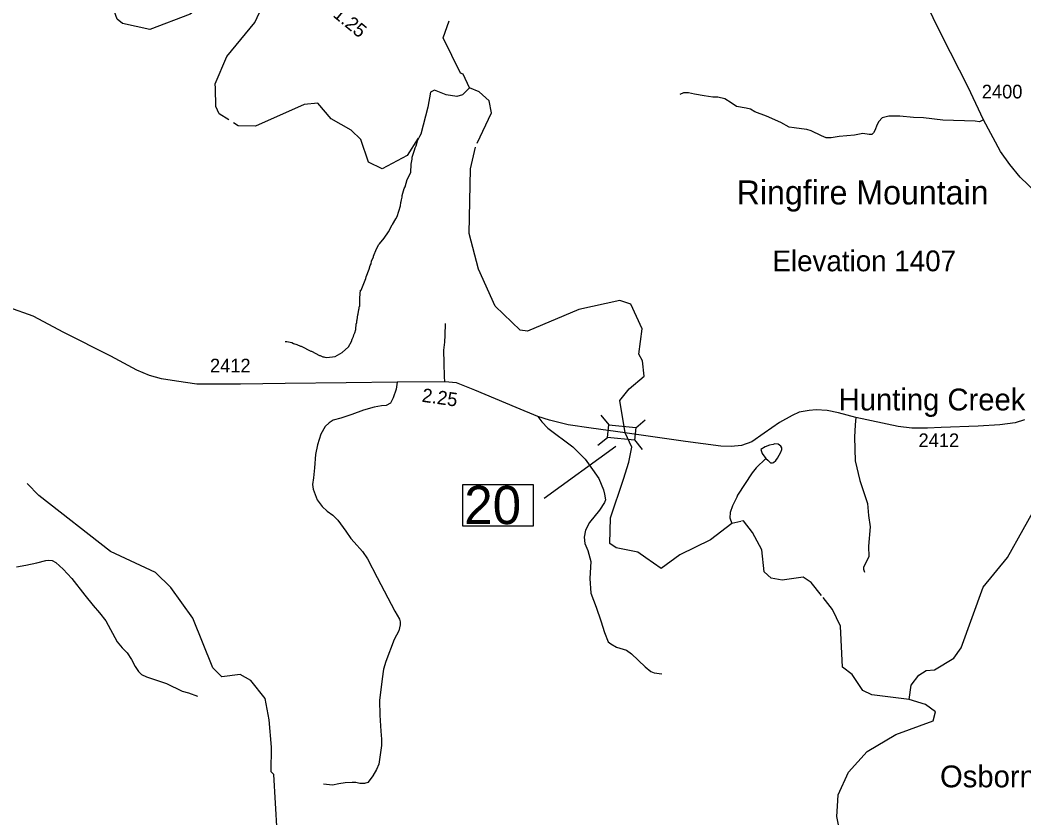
# Model space of a CAD drawing. Extents: x 1248224 to 1454986, y 825081 to 985870.
# Drawn here: x 1428677 to 1437866, y 850769 to 858071 of the extents above; entities that cross this region are included whole.
import ezdxf

# ---------------------------------------------------------------- set-up
doc = ezdxf.new("R2010")
doc.units = 0
for name, color, linetype in [('Exist Civil Demographics Community Label', 7, 'Continuous'), ('Exist Geographical Mountain Summit Elevation Number Label', 7, 'Continuous'), ('Exist Geographical Mountain Summit Label', 7, 'Continuous'), ('Exist Hydrographic Creek Single Shore', 7, 'Continuous'), ('Exist Hydrographic Misc Water Feature', 7, 'Continuous'), ('Exist Road Non-System Type 51', 7, 'Continuous'), ('Exist Road Secondary Mileage Hundredths English Label', 7, 'Continuous'), ('Exist Road Secondary Structure Standard Bridge CELL', 7, 'Continuous'), ('Exist Road Secondary Structure Standard Bridge Number Label', 7, 'Continuous'), ('Exist Road Secondary Type 51 Attributed', 7, 'Continuous'), ('Exist Road Secondary Type 51 Label', 7, 'Continuous'), ('Exist Road Secondary Type 51 Number Label', 7, 'Continuous')]:
    doc.layers.add(name, color=color, linetype=linetype)

msp = doc.modelspace()

# ---------------------------------------------------------------- linework, layer by layer
at = {"layer": 'Exist Hydrographic Creek Single Shore'}
for points in [[(1430464.7, 857446.5), (1430463.7, 857487.4), (1430568.7, 857738), (1430824.7, 858048.1), (1430868.7, 858139.1), (1430869.7, 858204.7), (1430821.7, 858291), (1430739.7, 858358.3), (1430555.7, 858362.1), (1430234.7, 858125.6), (1429864.7, 857985.3), (1429615.6, 858039.5), (1429566.6, 858080), (1429526.6, 858189.1)], [(1432322, 856990.4), (1432219.6, 856830.4), (1431990.8, 856709.5), (1431867.7, 856769.7), (1431796.7, 856978), (1431706.7, 857065.1), (1431524.7, 857167.2), (1431402.7, 857310.9), (1431277.7, 857297), (1430831.7, 857099.2), (1430673.7, 857102.3), (1430630.2, 857130.5)], [(1434216.4, 854292.6), (1434167.8, 854589.5), (1434253.7, 854696.1), (1434388.7, 854811.6), (1434374.8, 854953), (1434342.8, 855012.7), (1434372.7, 855245.2), (1434268.8, 855470.5), (1434168.7, 855505.4), (1433792.8, 855421.1), (1433321.8, 855223.7), (1433254.7, 855231.6), (1433025.8, 855452.9), (1432873.7, 855790.8), (1432788.7, 856117.5), (1432799.7, 856708.2), (1432845.7, 856907.5), (1432846.6, 856909.5)], [(1435274.1, 853482.5), (1435193.1, 853464.2), (1434998.2, 853314.1), (1434716.1, 853177.4), (1434545, 853052.8), (1434406.8, 853150.1), (1434332.8, 853200.9), (1434132.7, 853241), (1434075.7, 853281.5), (1434080.8, 853514.5), (1434202.3, 853869.5), (1434249, 854024.2), (1434278.2, 854161.5), (1434216.4, 854292.6)], [(1436815.8, 851854), (1436474.8, 851893.8), (1436392.8, 851934.9), (1436294.8, 852081.2), (1436204.8, 852148.7), (1436186.8, 852523.3), (1436114.8, 852675.7), (1436027.5, 852786.2)], [(1436159, 850876.6), (1436165.8, 850980.8), (1436260.8, 851189), (1436431.8, 851375.9), (1436692.8, 851531.5), (1437036.8, 851655.9), (1437055.9, 851740.9), (1436964.8, 851808.3), (1436815.8, 851854)]]:
    msp.add_lwpolyline(points, dxfattribs=at)
at = {"layer": 'Exist Hydrographic Misc Water Feature'}
for points in [[(1432789.7, 857450.4), (1432733.8, 857576.3), (1432708.7, 857586.6), (1432548.7, 857908.3), (1432603.6, 858063.6)], [(1430589, 857157), (1430500.6, 857214.1), (1430468.7, 857280.5), (1430464.7, 857446.5)], [(1432789.7, 857450.4), (1432728.6, 857386.1), (1432674.6, 857370.6), (1432576.9, 857386.1), (1432471.5, 857429.8), (1432435.6, 857411.8), (1432410.7, 857274.2), (1432345.2, 857026.6), (1432332.2, 857006.3)], [(1432862.9, 856944.2), (1432993.8, 857223), (1432970.7, 857331.8), (1432880.7, 857415.7), (1432789.7, 857450.4)], [(1431104, 855129.3), (1431120, 855128.9), (1431163.8, 855119.9), (1431179.6, 855111.6), (1431211.4, 855102.9), (1431243, 855086.2), (1431251, 855086), (1431338, 855040.1), (1431346, 855039.9), (1431417.1, 855002.3), (1431425.1, 855002.1), (1431448.9, 854989.6), (1431456.9, 854989.5), (1431465.6, 854984.9), (1431484.9, 854982.7), (1431560.9, 854991.2), (1431625.7, 855029.7), (1431682.8, 855080.5), (1431711.8, 855127.8), (1431716.3, 855151.7), (1431728.7, 855175.5), (1431731.1, 855191.4), (1431741.4, 855207.1), (1431750.1, 855239), (1431750.6, 855263), (1431754.7, 855270.9), (1431755.2, 855288.8), (1431759.5, 855302.7), (1431759.8, 855318.7), (1431764, 855326.7), (1431769, 855374.6), (1431773.2, 855382.5), (1431778, 855422.3), (1431782.2, 855430.3), (1431782.5, 855446.3), (1431786.7, 855454.2), (1431788.4, 855529.7), (1431793.8, 855598), (1431799.4, 855600.3), (1431842.1, 855705), (1431844.5, 855720.9), (1431873.9, 855792.3), (1431882.6, 855824.1), (1431890.9, 855839.9), (1431895.4, 855863.8), (1431912.3, 855903.4), (1431912.4, 855911.4), (1431939.9, 855978.8), (1431960.7, 856018.3), (1431966.8, 856022.2), (1432008.6, 856074.4), (1432049.2, 856132.4), (1432082.5, 856195.6), (1432087.6, 856198.8), (1432117.7, 856250.9), (1432128.1, 856274.6), (1432158.2, 856370), (1432162.9, 856401.9), (1432167, 856409.8), (1432167.4, 856425.8), (1432175.9, 856449.6), (1432176.2, 856465.6), (1432193.6, 856529.2), (1432202, 856545), (1432219.4, 856612.7), (1432252.7, 856675.9), (1432257.9, 856751.8), (1432267.4, 856799.6), (1432267.7, 856815.6), (1432280.7, 856863.3), (1432289.1, 856879.1), (1432293.6, 856903), (1432301.9, 856918.8), (1432314.9, 856966.5), (1432345.2, 857026.6)], [(1436815.8, 851854), (1436834.8, 851984.9), (1436903.8, 852075.5), (1436970.9, 852116.8), (1437046.8, 852125.2), (1437223.8, 852229.9), (1437292.8, 852327), (1437494.8, 852881), (1437716.8, 853152.3), (1438001.9, 853665.2), (1438046.9, 853795.7), (1438227.8, 854100.6), (1438491.8, 854387.4), (1438604.8, 854611.7), (1438642.9, 854886.7), (1438626.9, 855343.3), (1438589.8, 855586.9)], [(1435504.7, 854059.2), (1435523, 854043.3), (1435546.4, 854018.8), (1435566.4, 854018.3), (1435574.5, 854022.2), (1435596.8, 854039.7), (1435611.3, 854061.4), (1435640.5, 854116.7), (1435649, 854140.5), (1435649.3, 854156.5), (1435639.7, 854172.8), (1435618, 854189.2), (1435586.1, 854193.9), (1435569.9, 854186.3), (1435537.9, 854179), (1435497.6, 854163.9), (1435457.3, 854141.6), (1435470.3, 854104.5), (1435504.7, 854059.2)], [(1435504.7, 854059.2), (1435415.5, 853973.7), (1435378.5, 853926.5), (1435244.1, 853721.5), (1435239.8, 853705.6), (1435198.1, 853626.5), (1435176.8, 853563), (1435175.7, 853515), (1435193.1, 853464.2)], [(1430979.7, 851416.9), (1430958.7, 851666.8), (1430920.7, 851861.2), (1430790.7, 852028), (1430691.8, 852082.5), (1430524.7, 852059.6), (1430442.7, 852143.3), (1430259.7, 852596.8), (1430056.7, 852876.7), (1429917.7, 853014.1), (1429504.7, 853206.2), (1428847.7, 853718.4), (1428741.7, 853828.9)], [(1436012.7, 852804.9), (1435919.8, 852922.6), (1435845.7, 852973.3), (1435653.8, 852944.4), (1435553.7, 852962.8), (1435487.8, 853020), (1435468.6, 853221.1), (1435380.6, 853380.5), (1435299.8, 853488.3), (1435282.2, 853484.3)], [(1434074.8, 848111.1), (1434060.8, 848262.4), (1434005.8, 848414.5), (1433900.8, 848584), (1433655.8, 848845), (1433591.8, 848980.9), (1433386.8, 849191.8), (1432428.8, 849654.4), (1432330.7, 849764.6), (1432291.8, 849873.8), (1432278.8, 850074.3), (1432213.8, 850141.3), (1432130.7, 850159.4), (1431803.8, 850067.5), (1431603.7, 850071.5), (1431396.7, 850184), (1431070.7, 850548.4), (1431030.7, 850641.1), (1430999.7, 851167), (1430974.7, 851190.5), (1430979.7, 851416.9)], [(1435973.1, 850201.5), (1436144.8, 850331.3), (1436179.8, 850438.9), (1436183.8, 850632.5), (1436152.8, 850780.8), (1436159, 850876.6)]]:
    msp.add_lwpolyline(points, dxfattribs=at)
at = {"layer": 'Exist Road Non-System Type 51'}
for points in [[(1437459.3, 857139.2), (1437421.6, 857145.6), (1437123.3, 857155.5), (1436946.3, 857175.1), (1436854.5, 857178.4), (1436731.6, 857191.5), (1436628.4, 857191.5), (1436569.4, 857176.8), (1436538.2, 857144), (1436518.6, 857109.5), (1436503.8, 857066.9), (1436489, 857039), (1436474.3, 857022.6), (1436449.7, 857022.6), (1436390.7, 857032.4), (1436317, 857017.7), (1436176, 857004.6), (1436100.6, 856993.1), (1436057.4, 856994.7), (1436014.8, 857011.1), (1435919.7, 857058.6), (1435880.4, 857068.5), (1435829.6, 857075), (1435764, 857084.9), (1435718.1, 857091.4), (1435642.7, 857134.1), (1435510, 857193.1), (1435401.8, 857232.5), (1435364.1, 857255.5), (1435323.1, 857265.3), (1435236.3, 857280.1), (1435185.5, 857312.9), (1435129.7, 857350.6), (1435063.5, 857364.8), (1435017.6, 857366.4), (1434938.9, 857377.9), (1434850.4, 857392.6), (1434794.7, 857405.8), (1434748.8, 857404.1), (1434717.5, 857391.1)], [(1437496.7, 857157.3), (1437459.3, 857139.2)], [(1432566.9, 854761.3), (1432562.3, 854807.5), (1432559.8, 854930.2), (1432554.9, 855050.4), (1432564.7, 855124.1), (1432567.1, 855187.1), (1432572, 855295.1)], [(1432129.6, 854758.5), (1432118.4, 854693.9), (1432091.4, 854612.9), (1432066.9, 854563.8), (1432027.7, 854544.2), (1431986, 854539.3), (1431917.3, 854527), (1431821.7, 854500), (1431713.8, 854460.8), (1431613.3, 854428.9), (1431542.1, 854409.2), (1431505.4, 854384.7), (1431468.6, 854350.3), (1431429.4, 854281.6), (1431400.7, 854184.4), (1431381.1, 854093.7), (1431373.7, 853973.4), (1431363.9, 853880.2), (1431354.1, 853821.3), (1431359, 853777.1), (1431395.8, 853678.9), (1431442.1, 853618.7), (1431488.6, 853577), (1431540.1, 853540.2), (1431586.7, 853493.6), (1431660.3, 853392.9), (1431704.4, 853326.7), (1431733.9, 853292.3), (1431812.3, 853206.4), (1431856.5, 853140.2), (1431947.2, 852968.4), (1432108.8, 852660.4), (1432150.5, 852586.8), (1432157.8, 852564.7), (1432157.8, 852535.2), (1432145.6, 852481.3), (1432101.4, 852400.3)], [(1433416.4, 854443.9), (1433454.2, 854393.8), (1433507.4, 854336.9), (1433736.7, 854164.3), (1433850.4, 854052.4), (1433918.3, 853956.9), (1433975.1, 853874.3), (1434016.9, 853771), (1434027.9, 853732.4), (1434037, 853681), (1434026, 853655.3), (1433980.2, 853585.6), (1433888.5, 853471.8), (1433853.6, 853402), (1433840.8, 853337.8), (1433846.3, 853280.9), (1433873.8, 853216.6), (1433903.1, 853115.7), (1433894, 852961.5), (1433901.4, 852826.7), (1433950.9, 852698.2), (1433994.9, 852571.6), (1434027.9, 852465.1), (1434060.9, 852380.7), (1434084.8, 852362.3), (1434138, 852331.1), (1434229.7, 852305.4), (1434275, 852269.9), (1434399.7, 852150.6), (1434451.1, 852110.2), (1434480.4, 852095.6), (1434550.9, 852088.1)], [(1436329.1, 854432.8), (1436322.2, 854365.9), (1436316.7, 854253.9), (1436320.4, 854037.4), (1436364.4, 853857.5), (1436408.3, 853728.1), (1436434, 853647.3), (1436445, 853537.2), (1436457.8, 853434.4), (1436445, 853254.5), (1436446.8, 853159.9), (1436399.1, 853064.5), (1436399.1, 853044.3), (1436408.4, 853019.1)], [(1428644.9, 853066.4), (1428730.6, 853083.1), (1428830.5, 853104.5), (1428913.8, 853126), (1428937.6, 853128.3), (1428970.9, 853126), (1429004.2, 853106.9), (1429070.8, 853045), (1429151.7, 852959.3), (1429270.7, 852806.9), (1429346.8, 852714.1), (1429403.9, 852645), (1429461, 852571.2), (1429565.7, 852380.7), (1429610.9, 852326), (1429658.5, 852278.3), (1429696, 852220.1), (1429731.7, 852155.8), (1429760.3, 852108.2), (1429788.8, 852082), (1429834, 852060.5), (1430017.2, 851998.6), (1430160, 851929.6), (1430219.5, 851912.9), (1430300.4, 851882)], [(1432101.4, 852400.3), (1432026.5, 852201.7), (1432004.5, 852130.2), (1431991.7, 852042.1), (1431966, 851842), (1431969.7, 851708), (1431979.1, 851564.2), (1431984.6, 851490.8), (1431986.4, 851432.1), (1431960.8, 851261.4), (1431938.7, 851211.8), (1431905.7, 851153.1), (1431872.7, 851109), (1431859.9, 851094.4), (1431828.7, 851085.2), (1431786.5, 851085.2), (1431749.8, 851092.5), (1431716.8, 851092.5), (1431654.5, 851090.7), (1431593.9, 851081.5), (1431537.1, 851068.7), (1431453.3, 851078.2)]]:
    msp.add_lwpolyline(points, dxfattribs=at)
at = {"layer": 'Exist Road Secondary Structure Standard Bridge CELL'}
for p, q in [((1433994.5, 854454), (1434066, 854366.2)), ((1434312.6, 854340.5), (1434400.3, 854411.9)), ((1433966.5, 854179.5), (1434054.2, 854251)), ((1434301, 854227.9), (1434372.5, 854140.1))]:
    msp.add_line(p, q, dxfattribs=at)
msp.add_lwpolyline([(1434066, 854366.2), (1434312.6, 854341), (1434300.8, 854225.8), (1434054.2, 854251)], close=True, dxfattribs=at)
at = {"layer": 'Exist Road Secondary Structure Standard Bridge Number Label'}
msp.add_line((1434130.1, 854167.9), (1433474, 853693.3), dxfattribs=at)
msp.add_lwpolyline([(1432730.6, 853820.4), (1433374.8, 853820.4), (1433374.8, 853438.1), (1432730.6, 853438.1)], close=True, dxfattribs=at)
at = {"layer": 'Exist Road Secondary Type 51 Attributed'}
for points in [[(1439615.8, 854578.4), (1439608.1, 854757.3), (1439592.9, 854892.2), (1439563, 854980.8), (1439521.8, 855057.9), (1439451.6, 855151.4), (1439207.4, 855376.4), (1439085.8, 855482.3), (1438789.7, 855757.1), (1438259.5, 856234.8), (1437981.7, 856489.4), (1437833.2, 856632.5), (1437736, 856750), (1437653.5, 856866.9), (1437496.7, 857157.3), (1437355.5, 857457.3), (1437113.7, 857929.8), (1436872.9, 858424.8)], [(1434216.4, 854292.6), (1433904.5, 854336.6), (1433694.2, 854366.8), (1433525, 854408.1), (1433416.4, 854443.9), (1433217.9, 854524.7), (1432839.7, 854683), (1432672, 854750.4), (1432566.9, 854761.3), (1432129.6, 854758.5), (1431662.7, 854751.7), (1431102.6, 854744.7), (1430695.6, 854739.2), (1430293.7, 854740.2), (1430108, 854765), (1429971.9, 854788.4), (1429860.5, 854817.3), (1429745, 854866.8), (1429506.6, 854994.1), (1429079, 855212.9), (1428797.1, 855361.5), (1428573, 855442)], [(1437871.6, 854413.8), (1437785, 854386.2), (1437646.1, 854367), (1437446.7, 854353.2), (1437109.4, 854342.4), (1436982.9, 854335.5), (1436839.9, 854335.5), (1436714.8, 854352), (1436329.1, 854432.8), (1436169.6, 854476.9), (1436066.4, 854498.9), (1435963.3, 854504.4), (1435900.1, 854498.9), (1435807.9, 854481), (1435744.7, 854453.5), (1435629.7, 854387.9), (1435489.4, 854290.2), (1435376.7, 854211.8), (1435281.8, 854178.8), (1435186.9, 854169.1), (1435091.5, 854171.8), (1434768.4, 854214.4), (1434235.6, 854289.9), (1434216.4, 854292.6)]]:
    msp.add_lwpolyline(points, dxfattribs=at)

# ---------------------------------------------------------------- texts
at = {"layer": 'Exist Civil Demographics Community Label'}
msp.add_text('Osbornville', height=200, dxfattribs=at).set_placement((1437098.3, 851048.7))
at = {"layer": 'Exist Geographical Mountain Summit Elevation Number Label'}
msp.add_text('Elevation 1407', height=190, dxfattribs=at).set_placement((1435564.4, 855772.1))
at = {"layer": 'Exist Geographical Mountain Summit Label'}
msp.add_text('Ringfire Mountain', height=220, dxfattribs=at).set_placement((1435236.9, 856383.4))
at = {"layer": 'Exist Road Secondary Mileage Hundredths English Label'}
for s, rotation, p in [('1.25', 320.41791, (1431533.6, 858108.6)), ('2.25', 351.81118, (1432349.8, 854578.7))]:
    msp.add_text(s, height=125, rotation=rotation, dxfattribs=at).set_placement(p)
at = {"layer": 'Exist Road Secondary Structure Standard Bridge Number Label'}
msp.add_text('20', height=350, dxfattribs=at).set_placement((1432743.2, 853457.8))
at = {"layer": 'Exist Road Secondary Type 51 Label'}
msp.add_text('Hunting Creek Rd', height=200, rotation=0.01453, dxfattribs=at).set_placement((1436170.2, 854498.1))
at = {"layer": 'Exist Road Secondary Type 51 Number Label'}
for s, p in [('2400', (1437480.9, 857354.3)), ('2412', (1430415.6, 854846.2)), ('2412', (1436901.6, 854162.5))]:
    msp.add_text(s, height=125, dxfattribs=at).set_placement(p)

doc.saveas('drawing.dxf')
